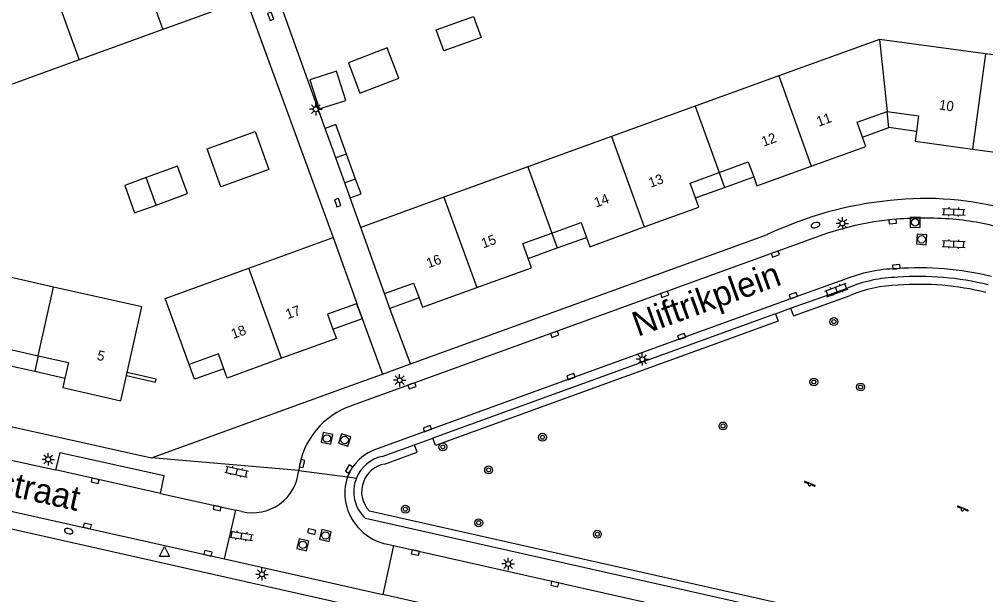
# Model space of a CAD drawing. Extents: x 124000 to 128010, y 398999 to 403000.
# Drawn here: x 127507.1 to 127604.8, y 399479 to 399537.2 of the extents above; entities that cross this region are included whole.
import ezdxf

# ---------------------------------------------------------------- set-up
doc = ezdxf.new("R2010")
doc.units = 0
for name, color, linetype in [('gg-afsc-erfafscheiding', 7, 'Continuous'), ('gg-afsc-muur', 7, 'Continuous'), ('gg-anno-huisnummerreeks BGT', 7, 'Continuous'), ('gg-anno-openbare ruimte label', 7, 'Continuous'), ('gg-bbg-gedigitaliseerde bebouwing', 7, 'Continuous'), ('gg-bbg-gedigitaliseerde bijgebouw', 7, 'Continuous'), ('gg-bbg-hoofdgebouw', 7, 'Continuous'), ('gg-bbg-luifel en loopbrug', 7, 'Continuous'), ('gg-bbg-tussenscheiding', 7, 'Continuous'), ('gg-knt-verharding', 7, 'Continuous'), ('gg-knt-verharding nz', 7, 'Continuous'), ('gt-grn-groengrens', 7, 'Continuous'), ('gt-grn-weggrens', 7, 'Continuous'), ('gt-symb-boom', 7, 'Continuous'), ('gt-symb-brandkraan', 7, 'Continuous'), ('gt-symb-klinker verharding', 7, 'Continuous'), ('gt-symb-kolk', 7, 'Continuous'), ('gt-symb-lichtmast', 7, 'Continuous'), ('gt-symb-rioolschacht', 7, 'Continuous'), ('gt-symb-speelvoorziening', 7, 'Continuous'), ('gt-symb-waterafsluiter', 7, 'Continuous')]:
    doc.layers.add(name, color=color, linetype=linetype)

# ---------------------------------------------------------------- blocks, each defined once
blk = doc.blocks.new('gt0-KOLK')
at = {"layer": 'gt-symb-kolk'}
blk.add_lwpolyline([(0, 0), (0.375, 0), (0.375, 0.4), (-0.375, 0.4), (-0.375, 0), (0, 0)], dxfattribs=at)
blk = doc.blocks.new('gt0-BOOM')
at = {"layer": 'gt-symb-boom'}
for radius in [0.4, 0.2]:
    blk.add_circle((0, 0), radius, dxfattribs=at)
blk = doc.blocks.new('gt0-SV')
at = {"layer": 'gt-symb-speelvoorziening'}
for p, q in [((-0.477, 0.255), (-0.08, 0.096)), ((0.542, -0.076), (-0.449, 0.324)), ((0.125, 0.014), (0.515, -0.143))]:
    blk.add_line(p, q, dxfattribs=at)
for centre, radius, start, end in [((-0.466, 0.291), 0.0369, 63.6251, 252.66016), ((-0.002, -0.005), 0.128, 127.68665, 8.59861), ((0.531, -0.111), 0.0363, 243.50852, 72.54358)]:
    blk.add_arc(centre, radius, start, end, dxfattribs=at)
blk = doc.blocks.new('gt0-LMAST')
at = {"layer": 'gt-symb-lichtmast'}
for p, q in [((-0.182, 0.173), (-0.447, 0.438)), ((-0.005, 0.246), (-0.005, 0.621)), ((0.172, 0.173), (0.437, 0.438)), ((-0.255, -0.004), (-0.63, -0.004)), ((-0.182, -0.181), (-0.447, -0.446)), ((-0.005, -0.254), (-0.005, -0.629)), ((0.437, -0.446), (0.172, -0.181)), ((0.245, -0.004), (0.62, -0.004))]:
    blk.add_line(p, q, dxfattribs=at)
blk.add_circle((-0.005, -0.004), 0.25, dxfattribs=at)
blk = doc.blocks.new('gt0-WAFSL')
at = {"layer": 'gt-symb-waterafsluiter'}
for p, q in [((-0.5, -0.333), (0, 0.667)), ((0, 0.667), (0.5, -0.333)), ((0.5, -0.333), (-0.5, -0.333))]:
    blk.add_line(p, q, dxfattribs=at)
blk = doc.blocks.new('gt0-KL1')
at = {"layer": 'gt-symb-klinker verharding'}
for p, q in [((-1.15, 0.3), (1.15, 0.3)), ((-1, -0.3), (-1, 0.3)), ((-0.5, 0.3), (-0.5, 0.45)), ((0, -0.3), (0, 0.3)), ((0.5, 0.3), (0.5, 0.45)), ((1, -0.3), (1, 0.3)), ((-1.15, -0.3), (1.15, -0.3)), ((-0.5, -0.45), (-0.5, -0.3)), ((0.5, -0.45), (0.5, -0.3))]:
    blk.add_line(p, q, dxfattribs=at)
blk = doc.blocks.new('gt0-RS')
at = {"layer": 'gt-symb-rioolschacht'}
blk.add_lwpolyline([(-0.5, -0.5), (0.5, -0.5), (0.5, 0.5), (-0.5, 0.5)], close=True, dxfattribs=at)
blk.add_circle((0, 0), 0.375, dxfattribs=at)
blk = doc.blocks.new('gt0-BR')
at = {"layer": 'gt-symb-brandkraan'}
for centre, radius, start, end in [((-0.244, 0), 0.206, 107.56694, 252.43307), ((0.599, -2.664), 3, 106.89205, 107.56694), ((0, -0.691), 0.938, 73.10799, 106.89205), ((-0.599, -2.664), 3, 72.43309, 73.10799), ((0.244, 0), 0.206, 287.56695, 72.43309), ((0.599, 2.664), 3, 252.43307, 253.10797), ((0, 0.691), 0.938, 253.10797, 286.89206), ((-0.599, 2.664), 3, 286.89206, 287.56695)]:
    blk.add_arc(centre, radius, start, end, dxfattribs=at)

msp = doc.modelspace()

# ---------------------------------------------------------------- linework, layer by layer
at = {"layer": 'gg-afsc-erfafscheiding'}
for p, q in [((127537.985, 399526.142), (127532.91, 399540.232)), ((127530.002, 399539.203), (127538.784, 399515.098)), ((127541.59, 399516.132), (127540.514, 399519.121))]:
    msp.add_line(p, q, dxfattribs=at)
at = {"layer": 'gg-afsc-muur'}
msp.add_line((127520.881, 399500.785), (127517.967, 399501.452), dxfattribs=at)
msp.add_lwpolyline([(127517.899, 399501.146), (127520.815, 399500.479), (127520.881, 399500.785)], dxfattribs=at)
at = {"layer": 'gg-bbg-gedigitaliseerde bebouwing'}
for p, q in [((127594.038, 399535.128), (127583.874, 399531.447)), ((127604.753, 399533.669), (127594.038, 399535.128)), ((127615.464, 399532.211), (127604.753, 399533.669)), ((127583.874, 399531.447), (127575.402, 399528.378)), ((127575.402, 399528.378), (127566.933, 399525.311)), ((127566.933, 399525.311), (127558.465, 399522.244)), ((127558.465, 399522.244), (127549.997, 399519.177)), ((127549.997, 399519.177), (127541.59, 399516.132))]:
    msp.add_line(p, q, dxfattribs=at)
at = {"layer": 'gg-bbg-gedigitaliseerde bijgebouw'}
for p, q in [((127540.151, 399523.546), (127539.062, 399523.152)), ((127539.973, 399520.622), (127539.062, 399523.152)), ((127541.067, 399521.018), (127540.151, 399523.546)), ((127520.883, 399518.391), (127519.878, 399521.163)), ((127541.067, 399521.018), (127539.973, 399520.622))]:
    msp.add_line(p, q, dxfattribs=at)
for points in [[(127549.212, 399536.092), (127552.99, 399537.459), (127553.76, 399535.331), (127549.983, 399533.963), (127549.212, 399536.092)], [(127536.429, 399531.052), (127537.371, 399528.102), (127540.09, 399528.97), (127539.148, 399531.92), (127536.429, 399531.052)], [(127519.878, 399521.163), (127517.709, 399520.378), (127518.713, 399517.605), (127520.883, 399518.391)]]:
    msp.add_lwpolyline(points, dxfattribs=at)
at = {"layer": 'gg-bbg-hoofdgebouw'}
for p, q in [((127530.002, 399539.203), (127521.562, 399536.141)), ((127521.562, 399536.141), (127513.093, 399533.069)), ((127513.093, 399533.069), (127504.623, 399529.996)), ((127543.971, 399509.443), (127541.59, 399516.132)), ((127530.279, 399512.018), (127538.784, 399515.098)), ((127538.784, 399515.098), (127541.202, 399508.422)), ((127541.202, 399508.422), (127541.165, 399508.409)), ((127517.899, 399501.146), (127517.967, 399501.452))]:
    msp.add_line(p, q, dxfattribs=at)
for points in [[(127592.322, 399525.251), (127591.776, 399526.755), (127594.807, 399527.855)], [(127594.807, 399527.855), (127597.996, 399527.419), (127597.779, 399525.834)], [(127597.779, 399525.834), (127597.644, 399524.843), (127603.449, 399524.051)], [(127587.149, 399522.31), (127592.663, 399524.311), (127592.322, 399525.251)], [(127603.449, 399524.051), (127609.26, 399523.258), (127609.395, 399524.249)], [(127577.818, 399521.685), (127580.769, 399522.761), (127581.32, 399521.242)], [(127581.32, 399521.242), (127581.656, 399520.317), (127587.149, 399522.31)], [(127575.428, 399519.109), (127574.883, 399520.614), (127577.818, 399521.685)], [(127570.253, 399516.173), (127575.768, 399518.169), (127575.428, 399519.109)], [(127560.911, 399515.555), (127563.861, 399516.625), (127564.407, 399515.117)], [(127564.407, 399515.117), (127564.746, 399514.18), (127570.253, 399516.173)], [(127558.511, 399512.982), (127557.967, 399514.487), (127560.911, 399515.555)], [(127510.497, 399510.105), (127501.63, 399512.095), (127500.127, 399505.473)], [(127553.334, 399510.048), (127558.851, 399512.042), (127558.511, 399512.982)], [(127524.231, 399502.27), (127521.815, 399508.952), (127530.279, 399512.018)], [(127543.971, 399509.443), (127546.935, 399510.498), (127547.481, 399508.996)], [(127517.967, 399501.452), (127519.445, 399508.096), (127510.497, 399510.105)], [(127547.481, 399508.996), (127547.823, 399508.056), (127553.334, 399510.048)], [(127541.165, 399508.409), (127538.231, 399507.346), (127538.776, 399505.841)], [(127538.776, 399505.841), (127539.116, 399504.901), (127533.583, 399502.897)], [(127505.557, 399502.272), (127505.904, 399503.847), (127508.966, 399503.162)], [(127527.746, 399501.847), (127527.206, 399503.349), (127524.231, 399502.27)], [(127508.966, 399503.162), (127512.03, 399502.477), (127511.672, 399500.905)], [(127533.583, 399502.897), (127528.084, 399500.906), (127527.746, 399501.847)], [(127511.672, 399500.905), (127511.453, 399499.942), (127517.334, 399498.603), (127517.899, 399501.146)]]:
    msp.add_lwpolyline(points, dxfattribs=at)
at = {"layer": 'gg-bbg-luifel en loopbrug'}
for p, q in [((127594.986, 399526.215), (127594.807, 399527.855)), ((127539.062, 399523.152), (127537.985, 399526.142)), ((127592.322, 399525.251), (127594.986, 399526.215)), ((127597.779, 399525.834), (127594.986, 399526.215)), ((127577.818, 399521.685), (127578.374, 399520.176)), ((127578.374, 399520.176), (127581.32, 399521.242)), ((127540.514, 399519.121), (127539.973, 399520.622)), ((127575.428, 399519.109), (127578.374, 399520.176)), ((127560.911, 399515.555), (127561.459, 399514.049)), ((127561.459, 399514.049), (127564.407, 399515.117)), ((127558.511, 399512.982), (127561.459, 399514.049)), ((127544.533, 399507.929), (127543.971, 399509.443)), ((127547.481, 399508.996), (127544.533, 399507.929)), ((127508.966, 399503.162), (127508.615, 399501.588)), ((127505.557, 399502.272), (127508.615, 399501.588)), ((127508.615, 399501.588), (127511.672, 399500.905))]:
    msp.add_line(p, q, dxfattribs=at)
for points in [[(127541.503, 399529.711), (127545.433, 399531.223), (127544.259, 399534.276), (127540.328, 399532.764), (127541.503, 399529.711)], [(127526.057, 399524.065), (127530.91, 399525.823), (127532.299, 399521.989), (127527.446, 399520.23), (127526.057, 399524.065)], [(127540.151, 399523.546), (127539.068, 399526.535), (127537.985, 399526.142)], [(127520.883, 399518.391), (127524.07, 399519.546), (127523.066, 399522.319), (127519.878, 399521.163)], [(127540.514, 399519.121), (127541.61, 399519.518), (127541.067, 399521.018)], [(127538.776, 399505.841), (127541.747, 399506.917), (127541.202, 399508.422)], [(127527.746, 399501.847), (127524.771, 399500.778), (127524.231, 399502.27)]]:
    msp.add_lwpolyline(points, dxfattribs=at)
at = {"layer": 'gg-bbg-tussenscheiding'}
for p, q in [((127518.246, 399545.238), (127521.562, 399536.141)), ((127510.674, 399539.726), (127513.093, 399533.069)), ((127594.038, 399535.128), (127594.807, 399527.855)), ((127604.753, 399533.669), (127603.449, 399524.051)), ((127583.874, 399531.447), (127587.149, 399522.31)), ((127575.402, 399528.378), (127577.818, 399521.685)), ((127566.933, 399525.311), (127570.253, 399516.173)), ((127558.465, 399522.244), (127560.911, 399515.555)), ((127549.997, 399519.177), (127553.334, 399510.048)), ((127533.583, 399502.897), (127530.279, 399512.018)), ((127508.966, 399503.162), (127510.497, 399510.105))]:
    msp.add_line(p, q, dxfattribs=at)
at = {"layer": 'gg-knt-verharding'}
for p, q in [((127546.61, 399502.335), (127582.702, 399515.402)), ((127585.06, 399507.951), (127590.811, 399509.999)), ((127541.165, 399508.409), (127541.717, 399506.906)), ((127546.61, 399502.335), (127544.533, 399507.929)), ((127583.529, 399507.397), (127548.863, 399494.833)), ((127583.529, 399507.397), (127585.06, 399507.951)), ((127541.717, 399506.906), (127543.777, 399501.301)), ((127494.242, 399498.696), (127520.438, 399492.825)), ((127547.012, 399494.162), (127548.863, 399494.833)), ((127543.756, 399492.981), (127547.012, 399494.162)), ((127503.073, 399493.296), (127510.703, 399491.61)), ((127485.35, 399492.12), (127527.806, 399482.622)), ((127535.31, 399491.563), (127540.253, 399490.904)), ((127521.323, 399489.251), (127528.936, 399487.543)), ((127527.806, 399482.622), (127528.936, 399487.543)), ((127590.393, 399475.865), (127542.075, 399486.708)), ((127544.911, 399483.962), (127543.831, 399479.011)), ((127544.911, 399483.962), (127638.57, 399462.981)), ((127637.455, 399458.023), (127543.831, 399479.011))]:
    msp.add_line(p, q, dxfattribs=at)
for points in [[(127464.799, 399531.154), (127476.096, 399500), (127479.124, 399491.775), (127545.352, 399476.88), (127598.349, 399465.022)], [(127595.368, 399516.926), (127593.46, 399516.684), (127591.573, 399516.308), (127590.16, 399515.963), (127588.771, 399515.531), (127540.703, 399498.135)], [(127590.521, 399510.858), (127585.411, 399509.055), (127560.519, 399500), (127543.344, 399493.779)], [(127520.438, 399492.825), (127540.226, 399500), (127543.777, 399501.301)], [(127521.323, 399489.251), (127521.699, 399491.005), (127511.145, 399493.361), (127510.703, 399491.61)]]:
    msp.add_lwpolyline(points, dxfattribs=at)
for centre, radius, start, end in [((127598.657, 399487.983), 31.071, 73.93402, 96.52932), ((127598.844, 399481.38), 37.657, 95.66944, 115.38259), ((127598.675, 399476.733), 40.329, 86.02887, 94.70375), ((127599.065, 399489.959), 27.112, 73.43133, 84.9141), ((127596.085, 399497.338), 14.62, 91.19975, 112.36989), ((127596.213, 399497.177), 13.914, 91.2896, 112.84609), ((127598.102, 399481.547), 30.496, 76.22932, 94.36812), ((127598.095, 399482.323), 28.847, 76.05949, 94.36449), ((127543.243, 399490.552), 7.998, 108.52086, 172.73436), ((127544.656, 399489.269), 4.697, 106.22372, 159.62929), ((127544.519, 399489.414), 3.648, 102.07041, 157.90585), ((127544.519, 399489.415), 3.647, 157.92798, 227.92577)]:
    msp.add_arc(centre, radius, start, end, dxfattribs=at)
at = {"layer": 'gg-knt-verharding nz'}
for p, q in [((127521.323, 399489.251), (127510.703, 399491.61)), ((127529.55, 399487.405), (127528.936, 399487.543)), ((127544.293, 399484.101), (127544.911, 399483.962)), ((127527.806, 399482.622), (127543.831, 399479.011))]:
    msp.add_line(p, q, dxfattribs=at)
for centre, radius, start, end in [((127530.622, 399491.989), 4.708, 256.84234, 354.80681), ((127544.657, 399489.27), 4.697, 159.63878, 192.33818), ((127545.34, 399489.389), 5.391, 192.02378, 258.79569)]:
    msp.add_arc(centre, radius, start, end, dxfattribs=at)
at = {"layer": 'gt-grn-groengrens'}
for points in [[(127585.06, 399507.951), (127585.332, 399507.199), (127591.079, 399509.245)], [(127583.529, 399507.397), (127583.801, 399506.645), (127549.135, 399494.081), (127548.863, 399494.833)], [(127543.974, 399492.209), (127547.285, 399493.41), (127547.012, 399494.162)], [(127590.393, 399475.865), (127590.568, 399476.646), (127542.469, 399487.44)]]:
    msp.add_lwpolyline(points, dxfattribs=at)
for centre, radius, start, end in [((127596.232, 399497.07), 13.22, 91.36226, 112.94206), ((127598.082, 399482.207), 28.163, 76.17188, 94.40639), ((127544.519, 399489.414), 2.848, 101.02694, 157.90263), ((127544.518, 399489.416), 2.846, 157.93562, 223.95963)]:
    msp.add_arc(centre, radius, start, end, dxfattribs=at)
at = {"layer": 'gt-grn-weggrens'}
for p, q in [((127543.777, 399501.301), (127546.61, 399502.335)), ((127535.31, 399491.563), (127520.438, 399492.825)), ((127540.253, 399490.904), (127541.139, 399490.786))]:
    msp.add_line(p, q, dxfattribs=at)

# ---------------------------------------------------------------- block references
at = {"layer": 'gt-symb-boom'}
for p in [(127589.433, 399506.607), (127592.131, 399499.999), (127559.965, 399494.924), (127549.884, 399493.946), (127554.516, 399491.618), (127546.096, 399487.646), (127553.515, 399486.271), (127565.511, 399485.117)]:
    msp.add_blockref('gt0-BOOM', p, dxfattribs=at)
for p, rotation in [((127587.405, 399500.505), 180), ((127578.217, 399496.06), -90.00000000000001)]:
    msp.add_blockref('gt0-BOOM', p, dxfattribs=dict(at, rotation=rotation))
at = {"layer": 'gt-symb-brandkraan'}
for p, rotation in [((127587.572, 399516.364), 16.913217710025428), ((127512.044, 399485.427), -15.662106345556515)]:
    msp.add_blockref('gt0-BR', p, dxfattribs=dict(at, rotation=rotation))
at = {"layer": 'gt-symb-klinker verharding'}
for p, rotation in [((127601.561, 399517.702), -2.407413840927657), ((127601.561, 399514.446), -2.407413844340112), ((127589.696, 399509.81), 20.428617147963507), ((127529.038, 399491.44), -12.771242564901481), ((127529.528, 399484.941), -8.680850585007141)]:
    msp.add_blockref('gt0-KL1', p, dxfattribs=dict(at, rotation=rotation))
at = {"layer": 'gt-symb-kolk'}
for p, rotation in [((127532.299, 399537.397), -69.2092747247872), ((127539.059, 399518.562), -71.32941659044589), ((127595.408, 399516.528), 5.796100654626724), ((127583.454, 399513.625), -160.06095208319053), ((127595.779, 399511.955), 5.910070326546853), ((127572.241, 399509.562), -160.007106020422), ((127585.411, 399509.055), 20.06634962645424), ((127561.122, 399505.521), -160.1148348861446), ((127574.091, 399504.916), 19.88516511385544), ((127562.902, 399500.865), 19.93904791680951), ((127546.693, 399500.305), -160.06095208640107), ((127548.378, 399495.596), 19.88516511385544), ((127535.843, 399492.212), 76.5198737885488), ((127540.571, 399491.601), 59.665194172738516), ((127514.76, 399490.71), 167.46497664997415), ((127527.104, 399487.946), 167.40904938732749), ((127513.888, 399485.757), -12.590950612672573), ((127536.667, 399485.582), 165.3381298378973), ((127526.096, 399483), -12.715336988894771), ((127547.146, 399483.458), 167.2972680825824), ((127561.249, 399480.285), 167.4090493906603)]:
    msp.add_blockref('gt0-KOLK', p, dxfattribs=dict(at, rotation=rotation))
at = {"layer": 'gt-symb-lichtmast'}
for p in [(127537.046, 399528.081), (127590.294, 399516.539), (127570.061, 399502.8), (127545.524, 399500.691), (127509.981, 399492.686), (127556.496, 399482.116), (127531.598, 399481.066)]:
    msp.add_blockref('gt0-LMAST', p, dxfattribs=at)
at = {"layer": 'gt-symb-rioolschacht'}
for p, rotation in [((127597.652, 399516.639), 1.088488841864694), ((127598.309, 399514.922), 85.58371655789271), ((127538.165, 399494.799), -12.118760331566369), ((127539.958, 399494.644), 72.66989131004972), ((127538.011, 399484.992), -102.64685349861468), ((127535.719, 399484.046), -14.008443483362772)]:
    msp.add_blockref('gt0-RS', p, dxfattribs=dict(at, rotation=rotation))
at = {"layer": 'gt-symb-speelvoorziening'}
for p in [(127586.969, 399490.126), (127602.434, 399487.622)]:
    msp.add_blockref('gt0-SV', p, dxfattribs=at)
at = {"layer": 'gt-symb-waterafsluiter'}
msp.add_blockref('gt0-WAFSL', (127521.727, 399483.214), dxfattribs=at)

# ---------------------------------------------------------------- texts
at = {"layer": 'gg-anno-huisnummerreeks BGT'}
for s, rotation, p in [('10', 352.2, (127600.016, 399528.052)), ('11', 19.9, (127587.894, 399526.305)), ('12', 19.9, (127582.321, 399524.282)), ('13', 19.9, (127570.9, 399520.13)), ('14', 19.9, (127565.389, 399518.136)), ('15', 19.9, (127553.984, 399514.005)), ('16', 19.9, (127548.435, 399511.999)), ('17', 19.9, (127534.2, 399506.844)), ('18', 19.9, (127528.688, 399504.848)), ('5', 347.2, (127514.848, 399502.758))]:
    msp.add_text(s, height=1, rotation=rotation, dxfattribs=at).set_placement(p)
at = {"layer": 'gg-anno-openbare ruimte label'}
for s, rotation, p in [('Niftrikplein', 19.9, (127569.604, 399505.067)), ('Nispenstraat', 347.4, (127494.558, 399491.555))]:
    msp.add_text(s, height=2.5, rotation=rotation, dxfattribs=at).set_placement(p)

doc.saveas('drawing.dxf')
